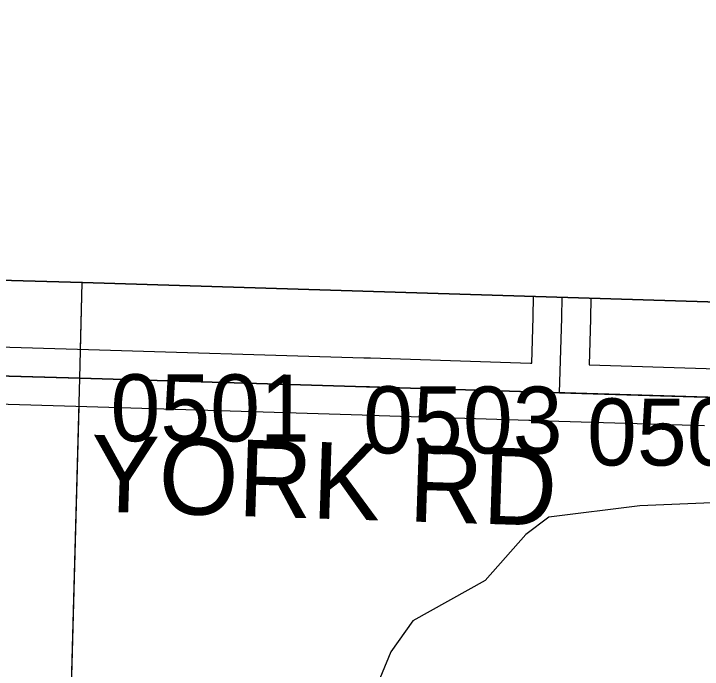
# Model space of a CAD drawing. Extents: x -132.8 to -73.3, y -60 to -26.
# Drawn here: x -120.522 to -119.804, y -32.71 to -32.025 of the extents above; entities that cross this region are included whole.
import ezdxf

# ---------------------------------------------------------------- set-up
doc = ezdxf.new("R2010")
doc.units = 0
for name, color, linetype in [('tdCoClipBndry', 7, 'Continuous'), ('tdCoCoBndry', 7, 'Continuous'), ('tdCoHydroRiver', 7, 'Continuous'), ('tdCoSecRdNmbr', 7, 'Continuous'), ('tdCoSecRdTxt', 7, 'Continuous'), ('tdCoSecRteBand', 7, 'Continuous'), ('tdCoSecRteCL', 7, 'Continuous'), ('tdCoSectLine', 7, 'Continuous'), ('tdCoSectLinePart', 7, 'Continuous'), ('tdCoSurfEarth', 7, 'Continuous'), ('tdCoSurfGravel', 7, 'Continuous'), ('tdCoTwpBndryShd', 7, 'Continuous')]:
    doc.layers.add(name, color=color, linetype=linetype)

msp = doc.modelspace()

# ---------------------------------------------------------------- linework, layer by layer
at = {"layer": 'tdCoClipBndry'}
msp.add_lwpolyline([(-127.34838, -32.11895), (-126.3448, -32.14038), (-125.34297, -32.17109), (-124.34233, -32.19043), (-122.36047, -32.26067), (-121.36576, -32.28001), (-120.45054, -32.30554), (-117.45595, -32.3982)], dxfattribs=at)
at = {"layer": 'tdCoCoBndry'}
for p, q in [((-120.45295, -32.40546), (-121.36732, -32.37995)), ((-121.36732, -32.37995), (-120.45295, -32.40546)), ((-119.45533, -32.43562), (-120.45295, -32.40546)), ((-120.45295, -32.40546), (-119.45533, -32.43562))]:
    msp.add_line(p, q, dxfattribs=at)
for points in [[(-129.35484, -32.02501), (-129.36607, -32.14559), (-128.35346, -32.17918), (-127.35142, -32.21887), (-126.34693, -32.24032), (-125.34546, -32.27102), (-124.34587, -32.29033), (-123.3574, -32.32496), (-122.36321, -32.36059), (-121.3677, -32.37995), (-120.45333, -32.40546), (-119.4557, -32.43562), (-118.4546, -32.46613), (-117.45889, -32.49812)], [(-117.45595, -32.3982), (-120.45054, -32.30554), (-121.36576, -32.28001), (-122.36047, -32.26067), (-124.34233, -32.19043), (-125.34297, -32.17109), (-126.3448, -32.14038), (-127.34838, -32.11895)], [(-127.35105, -32.21887), (-126.34655, -32.24032), (-125.34508, -32.27102), (-124.34549, -32.29033), (-123.35702, -32.32496), (-122.36283, -32.36059), (-121.36732, -32.37995), (-120.45295, -32.40546), (-119.45533, -32.43562), (-118.45422, -32.46613), (-117.45851, -32.49812)], [(-127.35105, -32.21887), (-126.34655, -32.24032), (-125.34508, -32.27102), (-124.34549, -32.29033), (-123.35702, -32.32496), (-122.36283, -32.36059), (-121.36732, -32.37995), (-120.45295, -32.40546), (-119.45533, -32.43562), (-118.45422, -32.46613), (-117.45851, -32.49812)]]:
    msp.add_lwpolyline(points, dxfattribs=at)
at = {"layer": 'tdCoHydroRiver'}
msp.add_lwpolyline([(-119.45823, -32.476), (-119.59302, -32.49919), (-119.68544, -32.53142), (-119.86874, -32.53909), (-119.96376, -32.55072), (-119.98793, -32.56901), (-120.03027, -32.6168), (-120.10559, -32.65895), (-120.12857, -32.69148), (-120.16741, -32.78514), (-120.19896, -32.87265), (-120.22471, -32.92083), (-120.2672, -32.97489), (-120.29324, -33.00415), (-120.41661, -33.13172), (-120.47496, -33.1885), (-120.60077, -33.2892), (-120.6141, -33.31565), (-120.63716, -33.40967), (-120.65041, -33.43297), (-120.70317, -33.45835), (-120.71319, -33.47859), (-120.71902, -33.51944), (-120.72917, -33.5444)], dxfattribs=at)
at = {"layer": 'tdCoSecRteBand'}
for points in [[(-121.33563, -32.28085), (-121.33623, -32.30459), (-121.3369, -32.35067), (-121.33566, -32.3507), (-121.33548, -32.3507), (-121.33529, -32.35071), (-121.22006, -32.3549), (-120.97946, -32.36081), (-120.97247, -32.3609), (-120.9724, -32.35968), (-120.94308, -32.36131), (-120.90884, -32.36179), (-120.9086, -32.3618), (-120.90836, -32.3618), (-120.80996, -32.36476), (-120.45584, -32.37537), (-120.15696, -32.38424), (-120.15691, -32.38424), (-120.15687, -32.38425), (-120.15001, -32.38447), (-119.98281, -32.38992), (-119.98162, -32.38995)], [(-119.98162, -32.38995), (-119.98028, -32.34195), (-119.97978, -32.32011)], [(-119.9198, -32.32196), (-119.9203, -32.3434), (-119.9203, -32.34348), (-119.9203, -32.34355), (-119.92165, -32.39173), (-119.9216, -32.39173), (-119.79938, -32.39534), (-119.79934, -32.39534), (-119.7993, -32.39534), (-119.72989, -32.39758), (-119.72989, -32.39742), (-119.69999, -32.39854), (-119.52402, -32.40422), (-119.461, -32.4055), (-119.42751, -32.40618), (-119.42216, -32.40621)], [(-119.80119, -32.45531), (-119.95334, -32.45081), (-119.9833, -32.44997), (-119.9833, -32.44993), (-119.98463, -32.44989), (-119.98468, -32.44989), (-119.98472, -32.44989), (-120.15196, -32.44444), (-120.15878, -32.44422), (-120.45763, -32.43534), (-120.45763, -32.43534), (-120.45763, -32.43534), (-120.81176, -32.42473)]]:
    msp.add_lwpolyline(points, dxfattribs=at)
at = {"layer": 'tdCoSecRteCL'}
for points in [[(-119.95248, -32.42083), (-119.95029, -32.34271), (-119.94979, -32.32103)], [(-120.94412, -32.3913), (-120.90926, -32.39179), (-120.81086, -32.39475), (-120.45674, -32.40535), (-120.15785, -32.41423), (-120.15098, -32.41445), (-119.98374, -32.4199), (-119.95248, -32.42083)], [(-119.95248, -32.42083), (-119.80027, -32.42533), (-119.70103, -32.42853)]]:
    msp.add_lwpolyline(points, dxfattribs=at)
at = {"layer": 'tdCoSectLine'}
for points in [[(-120.45333, -32.40546), (-120.45119, -32.30552)], [(-121.3677, -32.37995), (-120.45333, -32.40546)], [(-120.48059, -33.40316), (-120.45333, -32.40546)], [(-120.45333, -32.40546), (-119.4557, -32.43562)]]:
    msp.add_lwpolyline(points, dxfattribs=at)
at = {"layer": 'tdCoSectLinePart'}
for points in [[(-120.45269, -32.37567), (-120.45119, -32.30552)], [(-120.47302, -33.12637), (-120.45415, -32.43543)]]:
    msp.add_lwpolyline(points, dxfattribs=at)
at = {"layer": 'tdCoSurfEarth'}
msp.add_lwpolyline([(-120.94412, -32.3913), (-120.90926, -32.39179), (-120.81086, -32.39475), (-120.45674, -32.40535), (-120.15785, -32.41423), (-120.15098, -32.41445)], dxfattribs=at)
at = {"layer": 'tdCoSurfGravel'}
for points in [[(-119.95248, -32.42083), (-119.95029, -32.34271), (-119.94979, -32.32103)], [(-120.15098, -32.41445), (-119.98374, -32.4199), (-119.95248, -32.42083)], [(-119.95248, -32.42083), (-119.80027, -32.42533), (-119.70103, -32.42853)]]:
    msp.add_lwpolyline(points, dxfattribs=at)
at = {"layer": 'tdCoTwpBndryShd'}
msp.add_lwpolyline([(-129.42336, -32.14282), (-129.36607, -32.14559), (-128.35346, -32.17918), (-127.35142, -32.21887), (-126.34693, -32.24032), (-125.34546, -32.27102), (-124.34587, -32.29033), (-123.3574, -32.32496), (-122.36321, -32.36059), (-121.3677, -32.37995), (-120.45333, -32.40546), (-119.4557, -32.43562), (-118.4546, -32.46613), (-117.45889, -32.49812)], dxfattribs=at)

# ---------------------------------------------------------------- texts
at = {"layer": 'tdCoSecRdNmbr'}
for s, rotation, p in [('0501', 359.90963, (-120.42153, -32.47147)), ('0503', 359.90982, (-120.15768, -32.4841)), ('0505', 359.90999, (-119.92392, -32.49673))]:
    msp.add_text(s, height=0.07, rotation=rotation, dxfattribs=at).set_placement(p)
at = {"layer": 'tdCoSecRdTxt'}
msp.add_text('YORK RD', height=0.08, rotation=358.17633, dxfattribs=at).set_placement((-120.44359, -32.54459))

doc.saveas('drawing.dxf')
